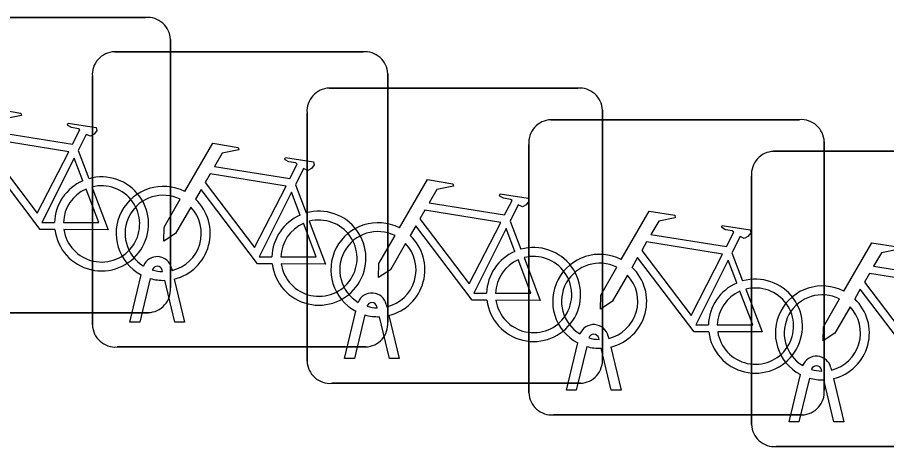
# Model space of a CAD drawing. Extents: x 164150 to 165261, y 382513 to 383432.
# Drawn here: x 164923.568 to 164926.507, y 382761.144 to 382762.597 of the extents above; entities that cross this region are included whole.
import ezdxf

# ---------------------------------------------------------------- set-up
doc = ezdxf.new("R2010")
doc.units = 0
doc.layers.add('IMGEO_Fietsenrek', color=7, linetype='Continuous')

msp = doc.modelspace()

# ---------------------------------------------------------------- linework, layer by layer
at = {"layer": 'IMGEO_Fietsenrek'}
for p, q in [((164923.1609, 382762.5965), (164924.0018, 382762.5965)), ((164924.0018, 382762.5965), (164923.1609, 382762.5965)), ((164924.0855, 382762.5221), (164924.0855, 382761.6812)), ((164924.0855, 382761.6812), (164924.0855, 382762.5221)), ((164923.8959, 382762.4805), (164924.7368, 382762.4805)), ((164924.7368, 382762.4805), (164923.8959, 382762.4805)), ((164923.8215, 382761.5559), (164923.8215, 382762.3968)), ((164923.8215, 382762.3968), (164923.8215, 382761.5559)), ((164924.8205, 382762.4061), (164924.8205, 382761.5652)), ((164924.8205, 382761.5652), (164924.8205, 382762.4061)), ((164924.6219, 382762.3575), (164925.4628, 382762.3575)), ((164925.4628, 382762.3575), (164924.6219, 382762.3575)), ((164925.5465, 382762.2831), (164925.5465, 382761.4422)), ((164925.5465, 382761.4422), (164925.5465, 382762.2831)), ((164924.5475, 382761.4329), (164924.5475, 382762.2738)), ((164924.5475, 382762.2738), (164924.5475, 382761.4329)), ((164925.3719, 382762.2505), (164926.2128, 382762.2505)), ((164926.2128, 382762.2505), (164925.3719, 382762.2505)), ((164925.2975, 382761.3259), (164925.2975, 382762.1668)), ((164925.2975, 382762.1668), (164925.2975, 382761.3259)), ((164926.2965, 382762.1761), (164926.2965, 382761.3352)), ((164926.2965, 382761.3352), (164926.2965, 382762.1761)), ((164923.7732, 382762.1462), (164923.8095, 382762.051)), ((164926.1249, 382762.1435), (164926.9658, 382762.1435)), ((164926.9658, 382762.1435), (164926.1249, 382762.1435)), ((164926.0505, 382761.2189), (164926.0505, 382762.0598)), ((164926.0505, 382762.0598), (164926.0505, 382761.2189)), ((164924.5082, 382762.0302), (164924.5445, 382761.935)), ((164925.2342, 382761.9072), (164925.2705, 382761.812)), ((164925.9842, 382761.8002), (164926.0205, 382761.705)), ((164924.0896, 382761.7484), (164924.0914, 382761.7405)), ((164923.9485, 382761.5653), (164923.9868, 382761.7253)), ((164924.0589, 382761.7369), (164924.0579, 382761.7412)), ((164924.0172, 382761.7131), (164923.9819, 382761.5653)), ((164924.1, 382761.5653), (164924.0661, 382761.707)), ((164924.0984, 382761.7113), (164924.1334, 382761.5653)), ((164924.6745, 382761.4423), (164924.7128, 382761.6023)), ((164924.7849, 382761.6139), (164924.7839, 382761.6182)), ((164924.8156, 382761.6254), (164924.8174, 382761.6175)), ((164924.0111, 382761.5975), (164923.1702, 382761.5975)), ((164923.1702, 382761.5975), (164924.0111, 382761.5975)), ((164924.7432, 382761.5901), (164924.7079, 382761.4423)), ((164924.826, 382761.4423), (164924.7921, 382761.584)), ((164924.8244, 382761.5883), (164924.8594, 382761.4423)), ((164923.9819, 382761.5653), (164923.9485, 382761.5653)), ((164924.1334, 382761.5653), (164924.1, 382761.5653)), ((164925.5349, 382761.5069), (164925.5339, 382761.5112)), ((164925.5656, 382761.5184), (164925.5674, 382761.5105)), ((164924.7461, 382761.4815), (164923.9052, 382761.4815)), ((164923.9052, 382761.4815), (164924.7461, 382761.4815)), ((164925.4245, 382761.3353), (164925.4628, 382761.4953)), ((164925.4932, 382761.4831), (164925.4579, 382761.3353)), ((164925.576, 382761.3353), (164925.5421, 382761.477)), ((164925.5744, 382761.4813), (164925.6094, 382761.3353)), ((164924.7079, 382761.4423), (164924.6745, 382761.4423)), ((164924.8594, 382761.4423), (164924.826, 382761.4423)), ((164926.2879, 382761.3999), (164926.2869, 382761.4042)), ((164926.3186, 382761.4114), (164926.3204, 382761.4035)), ((164926.1775, 382761.2283), (164926.2158, 382761.3883)), ((164926.2462, 382761.3761), (164926.2109, 382761.2283)), ((164926.329, 382761.2283), (164926.2951, 382761.37)), ((164926.3274, 382761.3743), (164926.3624, 382761.2283)), ((164925.4721, 382761.3585), (164924.6312, 382761.3585)), ((164924.6312, 382761.3585), (164925.4721, 382761.3585)), ((164925.4579, 382761.3353), (164925.4245, 382761.3353)), ((164925.6094, 382761.3353), (164925.576, 382761.3353)), ((164926.2221, 382761.2515), (164925.3812, 382761.2515)), ((164925.3812, 382761.2515), (164926.2221, 382761.2515)), ((164926.2109, 382761.2283), (164926.1775, 382761.2283)), ((164926.3624, 382761.2283), (164926.329, 382761.2283)), ((164926.9751, 382761.1445), (164926.1342, 382761.1445)), ((164926.1342, 382761.1445), (164926.9751, 382761.1445))]:
    msp.add_line(p, q, dxfattribs=at)
for points in [[(164923.3991, 382762.1232), (164923.4938, 382762.2867), (164923.58, 382762.2729), (164923.5817, 382762.2642), (164923.5256, 382762.2533), (164923.4994, 382762.208), (164923.7546, 382762.1672)], [(164923.7546, 382762.1672), (164923.7796, 382762.216), (164923.7745, 382762.22), (164923.7513, 382762.2237), (164923.7386, 382762.2312), (164923.7376, 382762.2343), (164923.7398, 382762.2389), (164923.8346, 382762.2238), (164923.8369, 382762.2135), (164923.8275, 382762.2011), (164923.8151, 382762.1947), (164923.8006, 382762.2009), (164923.7732, 382762.1462)], [(164923.7417, 382762.142), (164923.4849, 382762.183), (164923.4682, 382762.1542), (164923.6352, 382761.9339), (164923.7417, 382762.142)], [(164924.1341, 382762.0072), (164924.2288, 382762.1707), (164924.315, 382762.1569), (164924.3167, 382762.1482), (164924.2606, 382762.1373), (164924.2344, 382762.092), (164924.4896, 382762.0512)], [(164923.6948, 382761.8785), (164923.6451, 382761.8786), (164923.4544, 382762.1303), (164923.4354, 382762.0975)], [(164923.7897, 382762.044), (164923.7604, 382762.1208), (164923.651, 382761.9027), (164923.6937, 382761.9026)], [(164924.4896, 382762.0512), (164924.5146, 382762.1), (164924.5095, 382762.104), (164924.4863, 382762.1077), (164924.4736, 382762.1152), (164924.4726, 382762.1183), (164924.4748, 382762.1229), (164924.5696, 382762.1078), (164924.5719, 382762.0975), (164924.5625, 382762.0851), (164924.5501, 382762.0787), (164924.5356, 382762.0849), (164924.5082, 382762.0302)], [(164924.4767, 382762.026), (164924.2199, 382762.067), (164924.2032, 382762.0382), (164924.3702, 382761.8179), (164924.4767, 382762.026)], [(164924.8601, 382761.8842), (164924.9548, 382762.0477), (164925.041, 382762.0339), (164925.0427, 382762.0252), (164924.9866, 382762.0143), (164924.9604, 382761.969), (164925.2156, 382761.9282)], [(164923.7237, 382761.9025), (164923.8436, 382761.9023), (164923.8004, 382762.0159)], [(164923.8202, 382762.0228), (164923.8752, 382761.8782), (164923.7251, 382761.8785)], [(164924.4298, 382761.7625), (164924.3801, 382761.7626), (164924.1894, 382762.0143), (164924.1704, 382761.9815)], [(164924.1548, 382761.9547), (164924.1032, 382761.8655), (164924.0633, 382761.8395), (164924.0645, 382761.887), (164924.119, 382761.9812)], [(164924.5247, 382761.928), (164924.4954, 382762.0048), (164924.386, 382761.7867), (164924.4287, 382761.7866)], [(164925.2156, 382761.9282), (164925.2406, 382761.977), (164925.2355, 382761.981), (164925.2123, 382761.9847), (164925.1996, 382761.9922), (164925.1986, 382761.9953), (164925.2008, 382761.9999), (164925.2956, 382761.9848), (164925.2979, 382761.9745), (164925.2885, 382761.9621), (164925.2761, 382761.9557), (164925.2616, 382761.9619), (164925.2342, 382761.9072)], [(164925.2027, 382761.903), (164924.9459, 382761.944), (164924.9292, 382761.9152), (164925.0962, 382761.6949), (164925.2027, 382761.903)], [(164925.6101, 382761.7772), (164925.7048, 382761.9407), (164925.791, 382761.9269), (164925.7927, 382761.9182), (164925.7366, 382761.9073), (164925.7104, 382761.862), (164925.9656, 382761.8212)], [(164924.4587, 382761.7865), (164924.5786, 382761.7863), (164924.5354, 382761.8999)], [(164924.5552, 382761.9068), (164924.6102, 382761.7622), (164924.4601, 382761.7625)], [(164925.9656, 382761.8212), (164925.9906, 382761.87), (164925.9855, 382761.874), (164925.9623, 382761.8777), (164925.9496, 382761.8852), (164925.9486, 382761.8883), (164925.9508, 382761.8929), (164926.0456, 382761.8778), (164926.0479, 382761.8675), (164926.0385, 382761.8551), (164926.0261, 382761.8487), (164926.0116, 382761.8549), (164925.9842, 382761.8002)], [(164925.1558, 382761.6395), (164925.1061, 382761.6396), (164924.9154, 382761.8913), (164924.8964, 382761.8585)], [(164925.2507, 382761.805), (164925.2214, 382761.8818), (164925.112, 382761.6637), (164925.1547, 382761.6636)], [(164924.8808, 382761.8317), (164924.8292, 382761.7425), (164924.7893, 382761.7165), (164924.7905, 382761.764), (164924.845, 382761.8582)], [(164925.9527, 382761.796), (164925.6959, 382761.837), (164925.6792, 382761.8082), (164925.8462, 382761.5879), (164925.9527, 382761.796)], [(164926.3631, 382761.6702), (164926.4578, 382761.8337), (164926.544, 382761.8199), (164926.5457, 382761.8112), (164926.4896, 382761.8003), (164926.4634, 382761.755), (164926.7186, 382761.7142)], [(164925.1847, 382761.6635), (164925.3046, 382761.6633), (164925.2614, 382761.7769)], [(164925.2812, 382761.7838), (164925.3362, 382761.6392), (164925.1861, 382761.6395)], [(164925.9058, 382761.5325), (164925.8561, 382761.5326), (164925.6654, 382761.7843), (164925.6464, 382761.7515)], [(164925.6308, 382761.7247), (164925.5792, 382761.6355), (164925.5393, 382761.6095), (164925.5405, 382761.657), (164925.595, 382761.7512)], [(164926.0007, 382761.698), (164925.9714, 382761.7748), (164925.862, 382761.5567), (164925.9047, 382761.5566)], [(164926.7057, 382761.689), (164926.4489, 382761.73), (164926.4322, 382761.7012), (164926.5992, 382761.4809), (164926.7057, 382761.689)], [(164925.9347, 382761.5565), (164926.0546, 382761.5563), (164926.0114, 382761.6699)], [(164926.0312, 382761.6768), (164926.0862, 382761.5322), (164925.9361, 382761.5325)], [(164926.6588, 382761.4255), (164926.6091, 382761.4256), (164926.4184, 382761.6773), (164926.3994, 382761.6445)], [(164926.3838, 382761.6177), (164926.3322, 382761.5285), (164926.2923, 382761.5025), (164926.2935, 382761.55), (164926.348, 382761.6442)]]:
    msp.add_lwpolyline(points, dxfattribs=at)
for centre, radius, start, end in [((164924.0076, 382762.5188), 0.0779, 2.4484, 94.2845), ((164924.0076, 382762.5188), 0.0779, 2.4484, 94.2845), ((164924.7426, 382762.4028), 0.0779, 2.4484, 94.2845), ((164924.7426, 382762.4028), 0.0779, 2.4484, 94.2845), ((164923.8992, 382762.4026), 0.0779, 92.4484, 184.2845), ((164923.8992, 382762.4026), 0.0779, 92.4484, 184.2845), ((164924.6252, 382762.2796), 0.0779, 92.4484, 184.2845), ((164924.6252, 382762.2796), 0.0779, 92.4484, 184.2845), ((164925.4686, 382762.2798), 0.0779, 2.4484, 94.2845), ((164925.4686, 382762.2798), 0.0779, 2.4484, 94.2845), ((164925.3752, 382762.1726), 0.0779, 92.4484, 184.2845), ((164925.3752, 382762.1726), 0.0779, 92.4484, 184.2845), ((164926.2186, 382762.1728), 0.0779, 2.4484, 94.2845), ((164926.2186, 382762.1728), 0.0779, 2.4484, 94.2845), ((164926.1282, 382762.0656), 0.0779, 92.4484, 184.2845), ((164926.1282, 382762.0656), 0.0779, 92.4484, 184.2845), ((164923.8527, 382761.8979), 0.159, 113.3408, 178.3217), ((164923.8527, 382761.8979), 0.159, 187.0065, 105.7708), ((164923.8527, 382761.8979), 0.129, 113.923, 177.9556), ((164923.8527, 382761.8979), 0.129, 188.6715, 104.5883), ((164924.0611, 382761.8659), 0.159, 62.6766, 242.1369), ((164924.0611, 382761.8659), 0.129, 63.3192, 238.903), ((164924.0611, 382761.8659), 0.159, 283.5766, 46.6042), ((164924.0611, 382761.8659), 0.129, 283.6043, 43.4302), ((164924.5877, 382761.7819), 0.159, 113.3408, 178.3217), ((164924.5877, 382761.7819), 0.159, 187.0065, 105.7708), ((164924.5877, 382761.7819), 0.129, 113.923, 177.9556), ((164924.5877, 382761.7819), 0.129, 188.6715, 104.5883), ((164924.7871, 382761.7429), 0.159, 62.6766, 242.1369), ((164924.7871, 382761.7429), 0.129, 63.3192, 238.903), ((164924.7871, 382761.7429), 0.159, 283.5766, 46.6042), ((164924.7871, 382761.7429), 0.129, 283.6043, 43.4302), ((164925.3137, 382761.6589), 0.159, 113.3408, 178.3217), ((164925.3137, 382761.6589), 0.159, 187.0065, 105.7708), ((164924.0409, 382761.7373), 0.0499, 12.8025, 158.6934), ((164925.3137, 382761.6589), 0.129, 113.923, 177.9556), ((164925.3137, 382761.6589), 0.129, 188.6715, 104.5883), ((164925.5371, 382761.6359), 0.159, 62.6766, 242.1369), ((164924.0409, 382761.7373), 0.0174, 12.8025, 163.4502), ((164925.5371, 382761.6359), 0.129, 63.3192, 238.903), ((164925.5371, 382761.6359), 0.159, 283.5766, 46.6042), ((164924.0611, 382761.8659), 0.129, 253.415, 269.0204), ((164925.5371, 382761.6359), 0.129, 283.6043, 43.4302), ((164924.0611, 382761.8659), 0.159, 253.9967, 271.7867), ((164926.0637, 382761.5519), 0.159, 113.3408, 178.3217), ((164926.0637, 382761.5519), 0.159, 187.0065, 105.7708), ((164926.2901, 382761.5289), 0.159, 62.6766, 242.1369), ((164924.0078, 382761.6754), 0.0779, 272.4484, 4.2845), ((164924.0078, 382761.6754), 0.0779, 272.4484, 4.2845), ((164924.7669, 382761.6143), 0.0499, 12.8025, 158.6934), ((164926.0637, 382761.5519), 0.129, 113.923, 177.9556), ((164926.0637, 382761.5519), 0.129, 188.6715, 104.5883), ((164926.2901, 382761.5289), 0.129, 63.3192, 238.903), ((164924.7669, 382761.6143), 0.0174, 12.8025, 163.4502), ((164926.2901, 382761.5289), 0.159, 283.5766, 46.6042), ((164924.7871, 382761.7429), 0.129, 253.415, 269.0204), ((164926.2901, 382761.5289), 0.129, 283.6043, 43.4302), ((164924.7871, 382761.7429), 0.159, 253.9967, 271.7867), ((164923.8994, 382761.5592), 0.0779, 182.4484, 274.2845), ((164923.8994, 382761.5592), 0.0779, 182.4484, 274.2845), ((164924.7428, 382761.5594), 0.0779, 272.4484, 4.2845), ((164924.7428, 382761.5594), 0.0779, 272.4484, 4.2845), ((164925.5169, 382761.5073), 0.0499, 12.8025, 158.6934), ((164925.5169, 382761.5073), 0.0174, 12.8025, 163.4502), ((164925.5371, 382761.6359), 0.129, 253.415, 269.0204), ((164925.5371, 382761.6359), 0.159, 253.9967, 271.7867), ((164924.6254, 382761.4362), 0.0779, 182.4484, 274.2845), ((164924.6254, 382761.4362), 0.0779, 182.4484, 274.2845), ((164925.4688, 382761.4364), 0.0779, 272.4484, 4.2845), ((164925.4688, 382761.4364), 0.0779, 272.4484, 4.2845), ((164926.2699, 382761.4003), 0.0499, 12.8025, 158.6934), ((164926.2699, 382761.4003), 0.0174, 12.8025, 163.4502), ((164926.2901, 382761.5289), 0.129, 253.415, 269.0204), ((164926.2901, 382761.5289), 0.159, 253.9967, 271.7867), ((164926.2188, 382761.3294), 0.0779, 272.4484, 4.2845), ((164926.2188, 382761.3294), 0.0779, 272.4484, 4.2845), ((164925.3754, 382761.3292), 0.0779, 182.4484, 274.2845), ((164925.3754, 382761.3292), 0.0779, 182.4484, 274.2845), ((164926.1284, 382761.2222), 0.0779, 182.4484, 274.2845), ((164926.1284, 382761.2222), 0.0779, 182.4484, 274.2845)]:
    msp.add_arc(centre, radius, start, end, dxfattribs=at)

doc.saveas('drawing.dxf')
